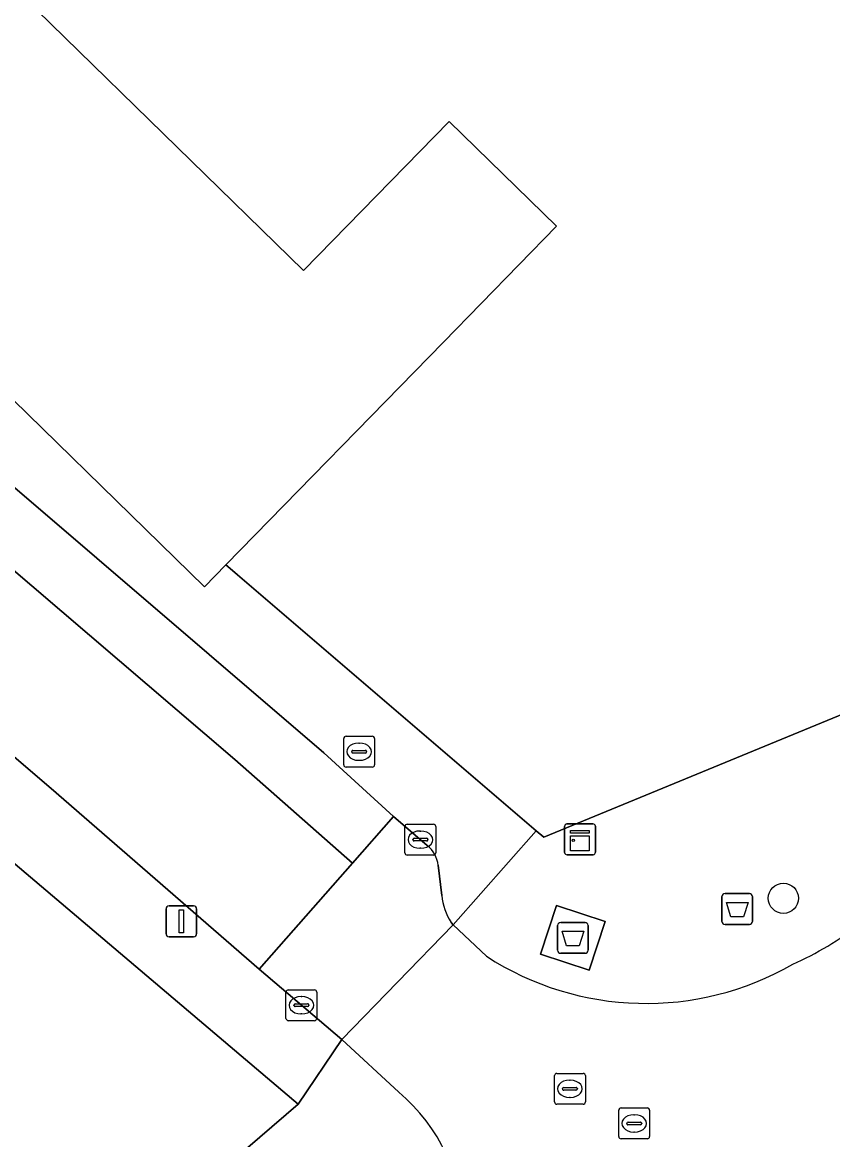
# Model space of a CAD drawing. Extents: x 160377 to 161131, y 383938 to 384853.
# Drawn here: x 160778.8 to 160805.09, y 384724.15 to 384760.36 of the extents above; entities that cross this region are included whole.
import ezdxf

# ---------------------------------------------------------------- set-up
doc = ezdxf.new("R2010")
doc.units = 0
for name, color, linetype in [('IMGEO_Afval_apart_plaats', 7, 'Continuous'), ('IMGEO_Afvalbak', 7, 'Continuous'), ('IMGEO_Boom', 7, 'Continuous'), ('IMGEO_Brandkraan', 7, 'Continuous'), ('IMGEO_Erf', 7, 'Continuous'), ('IMGEO_Kast', 7, 'Continuous'), ('IMGEO_Kolk', 7, 'Continuous'), ('IMGEO_Lichtmast', 7, 'Continuous'), ('IMGEO_Pand', 7, 'Continuous'), ('IMGEO_Parkeervlak_gesloten', 7, 'Continuous'), ('IMGEO_Rijbaan_lokaal_gesloten', 7, 'Continuous'), ('IMGEO_Rijbaan_lokaal_open', 7, 'Continuous'), ('IMGEO_Rioolput', 7, 'Continuous'), ('IMGEO_Voetpad_gesloten', 7, 'Continuous'), ('IMGEO_Voetpad_open', 7, 'Continuous')]:
    doc.layers.add(name, color=color, linetype=linetype)

msp = doc.modelspace()

# ---------------------------------------------------------------- linework, layer by layer
at = {"layer": 'IMGEO_Afval_apart_plaats'}
for p, q in [((160796.264, 384731.186), (160797.054, 384731.186)), ((160797.054, 384731.186), (160796.264, 384731.186)), ((160796.164, 384730.286), (160796.164, 384731.086)), ((160796.164, 384731.086), (160796.164, 384730.286)), ((160797.154, 384731.086), (160797.154, 384730.286)), ((160797.154, 384730.286), (160797.154, 384731.086)), ((160797.054, 384730.186), (160796.264, 384730.186)), ((160796.264, 384730.186), (160797.054, 384730.186))]:
    msp.add_line(p, q, dxfattribs=at)
msp.add_lwpolyline([(160796.307, 384730.9), (160797.011, 384730.9), (160796.862, 384730.43), (160796.456, 384730.43), (160796.307, 384730.9)], dxfattribs=at)
for centre, start, end in [((160796.264, 384731.086), 90, 180), ((160796.264, 384731.086), 90, 180), ((160797.054, 384731.086), 0, 90), ((160797.054, 384731.086), 360, 90), ((160796.264, 384730.286), 180, 270), ((160796.264, 384730.286), 180, 270), ((160797.054, 384730.286), 270, 0), ((160797.054, 384730.286), 270, 0)]:
    msp.add_arc(centre, 0.1, start, end, dxfattribs=at)
at = {"layer": 'IMGEO_Afvalbak'}
for p, q in [((160801.494, 384731.222), (160801.494, 384732.022)), ((160801.494, 384732.022), (160801.494, 384731.222)), ((160801.594, 384732.122), (160802.384, 384732.122)), ((160802.384, 384732.122), (160801.594, 384732.122)), ((160802.484, 384732.022), (160802.484, 384731.222)), ((160802.484, 384731.222), (160802.484, 384732.022)), ((160802.384, 384731.122), (160801.594, 384731.122)), ((160801.594, 384731.122), (160802.384, 384731.122))]:
    msp.add_line(p, q, dxfattribs=at)
msp.add_lwpolyline([(160801.637, 384731.836), (160802.341, 384731.836), (160802.192, 384731.366), (160801.786, 384731.366), (160801.637, 384731.836)], dxfattribs=at)
for centre, start, end in [((160801.594, 384732.022), 90, 180), ((160801.594, 384732.022), 90, 180), ((160802.384, 384732.022), 0, 90), ((160802.384, 384732.022), 360, 90), ((160801.594, 384731.222), 180, 270), ((160801.594, 384731.222), 180, 270), ((160802.384, 384731.222), 270, 0), ((160802.384, 384731.222), 270, 0)]:
    msp.add_arc(centre, 0.1, start, end, dxfattribs=at)
at = {"layer": 'IMGEO_Boom'}
msp.add_circle((160803.487, 384731.969), 0.489, dxfattribs=at)
at = {"layer": 'IMGEO_Brandkraan'}
for p, q in [((160789.226, 384736.295), (160789.226, 384737.147)), ((160789.301, 384737.221), (160790.153, 384737.221)), ((160789.714, 384737.001), (160789.739, 384737.001)), ((160790.227, 384737.147), (160790.227, 384736.295)), ((160789.485, 384736.715), (160789.485, 384736.727)), ((160789.923, 384736.678), (160789.525, 384736.678)), ((160789.528, 384736.764), (160789.926, 384736.764)), ((160789.969, 384736.727), (160789.969, 384736.715)), ((160789.737, 384736.441), (160789.712, 384736.441)), ((160790.153, 384736.221), (160789.301, 384736.221))]:
    msp.add_line(p, q, dxfattribs=at)
for points in [[(160789.226, 384736.295), (160789.226, 384737.147)], [(160789.301, 384737.221), (160790.153, 384737.221)], [(160790.227, 384737.147), (160790.227, 384736.295)], [(160790.153, 384736.221), (160789.301, 384736.221)]]:
    msp.add_lwpolyline(points, dxfattribs=at)
for centre, radius, start, end in [((160789.303, 384737.145), 0.0765, 91.552, 178.448), ((160789.303, 384737.145), 0.0765, 91.552, 178.448), ((160790.151, 384737.145), 0.0765, 1.552, 88.448), ((160790.151, 384737.145), 0.0765, 1.552, 88.448), ((160789.525, 384736.724), 0.0403, 85.8775, 175.7526), ((160789.522, 384736.714), 0.0366, 178.938, 274.7102), ((160789.926, 384736.721), 0.043, 264.8664, 352.4533), ((160789.93, 384736.726), 0.0386, 1.7309, 96.639), ((160789.303, 384736.297), 0.0765, 181.552, 268.448), ((160789.303, 384736.297), 0.0765, 181.552, 268.448), ((160790.151, 384736.297), 0.0765, 271.552, 358.448), ((160790.151, 384736.297), 0.0765, 271.552, 358.448)]:
    msp.add_arc(centre, radius, start, end, dxfattribs=at)
for centre, major_axis, ratio, start_param, end_param in [((160789.713, 384736.721), (-0.387, 0.002), 0.722429, 4.712389, 7.853982), ((160789.738, 384736.721), (-0.39, 0.002), 0.717154, 1.570796, 4.712389)]:
    msp.add_ellipse(centre, major_axis=major_axis, ratio=ratio, start_param=start_param, end_param=end_param, dxfattribs=at)
at = {"layer": 'IMGEO_Erf'}
msp.add_lwpolyline([(160771.518, 384768.323), (160787.92, 384752.317), (160792.643, 384757.154), (160796.125, 384753.754), (160792.459, 384750), (160785.408, 384742.778), (160795.472, 384734.16), (160795.715, 384733.952), (160826.038, 384746.431), (160825.98, 384746.574), (160824.587, 384750), (160822.959, 384754.004), (160821.884, 384756.648), (160825.645, 384758.177), (160826.337, 384756.473), (160828.796, 384757.472), (160829.178, 384756.532), (160830.288, 384756.983), (160837.596, 384759.954)], dxfattribs=at)
at = {"layer": 'IMGEO_Kast'}
for p, q in [((160796.392, 384733.454), (160796.392, 384734.295)), ((160796.392, 384734.295), (160796.392, 384733.454)), ((160796.467, 384734.379), (160797.308, 384734.379)), ((160797.308, 384734.379), (160796.467, 384734.379)), ((160797.392, 384734.304), (160797.392, 384733.463)), ((160797.392, 384733.463), (160797.392, 384734.304)), ((160797.317, 384733.379), (160796.476, 384733.379)), ((160796.476, 384733.379), (160797.317, 384733.379))]:
    msp.add_line(p, q, dxfattribs=at)
for points in [[(160796.587, 384734.169), (160797.187, 384734.169), (160797.187, 384734.084), (160796.587, 384734.084), (160796.587, 384734.169)], [(160796.587, 384733.994), (160797.187, 384733.994), (160797.187, 384733.505), (160796.587, 384733.505), (160796.587, 384733.994)]]:
    msp.add_lwpolyline(points, dxfattribs=at)
msp.add_circle((160796.671, 384733.843), 0.0377, dxfattribs=at)
for centre, start, end in [((160796.47, 384734.301), 92.4484, 184.2845), ((160796.47, 384734.301), 92.4484, 184.2845), ((160797.314, 384734.301), 2.4484, 94.2845), ((160797.314, 384734.301), 2.4484, 94.2845), ((160796.47, 384733.457), 182.4484, 274.2845), ((160796.47, 384733.457), 182.4484, 274.2845), ((160797.314, 384733.457), 272.4484, 4.2845), ((160797.314, 384733.457), 272.4484, 4.2845)]:
    msp.add_arc(centre, 0.0779, start, end, dxfattribs=at)
at = {"layer": 'IMGEO_Kolk'}
for p, q in [((160791.213, 384733.444), (160791.213, 384734.296)), ((160791.288, 384734.37), (160792.14, 384734.37)), ((160791.701, 384734.15), (160791.726, 384734.15)), ((160792.214, 384734.296), (160792.214, 384733.444)), ((160791.472, 384733.864), (160791.472, 384733.876)), ((160791.91, 384733.827), (160791.512, 384733.827)), ((160791.515, 384733.913), (160791.913, 384733.913)), ((160791.956, 384733.876), (160791.956, 384733.864)), ((160792.14, 384733.37), (160791.288, 384733.37)), ((160791.724, 384733.59), (160791.699, 384733.59)), ((160787.429, 384729.002), (160788.281, 384729.002)), ((160787.354, 384728.076), (160787.354, 384728.928)), ((160787.842, 384728.782), (160787.867, 384728.782)), ((160788.355, 384728.928), (160788.355, 384728.076)), ((160787.613, 384728.496), (160787.613, 384728.508)), ((160788.051, 384728.459), (160787.653, 384728.459)), ((160787.656, 384728.545), (160788.054, 384728.545)), ((160788.097, 384728.508), (160788.097, 384728.496)), ((160788.281, 384728.002), (160787.429, 384728.002)), ((160787.865, 384728.222), (160787.84, 384728.222))]:
    msp.add_line(p, q, dxfattribs=at)
for points in [[(160791.213, 384733.444), (160791.213, 384734.296)], [(160791.288, 384734.37), (160792.14, 384734.37)], [(160792.214, 384734.296), (160792.214, 384733.444)], [(160792.14, 384733.37), (160791.288, 384733.37)], [(160787.429, 384729.002), (160788.281, 384729.002)], [(160787.354, 384728.076), (160787.354, 384728.928)], [(160788.355, 384728.928), (160788.355, 384728.076)], [(160788.281, 384728.002), (160787.429, 384728.002)]]:
    msp.add_lwpolyline(points, dxfattribs=at)
for centre, radius, start, end in [((160791.29, 384734.294), 0.0765, 91.552, 178.448), ((160791.29, 384734.294), 0.0765, 91.552, 178.448), ((160792.138, 384734.294), 0.0765, 1.552, 88.448), ((160792.138, 384734.294), 0.0765, 1.552, 88.448), ((160791.512, 384733.873), 0.0403, 85.8775, 175.7526), ((160791.509, 384733.863), 0.0366, 178.938, 274.7102), ((160791.913, 384733.87), 0.043, 264.8664, 352.4533), ((160791.917, 384733.875), 0.0386, 1.7309, 96.639), ((160791.29, 384733.446), 0.0765, 181.552, 268.448), ((160791.29, 384733.446), 0.0765, 181.552, 268.448), ((160792.138, 384733.446), 0.0765, 271.552, 358.448), ((160792.138, 384733.446), 0.0765, 271.552, 358.448), ((160787.431, 384728.926), 0.0765, 91.552, 178.448), ((160787.431, 384728.926), 0.0765, 91.552, 178.448), ((160788.279, 384728.926), 0.0765, 1.552, 88.448), ((160788.279, 384728.926), 0.0765, 1.552, 88.448), ((160787.653, 384728.505), 0.0403, 85.8775, 175.7526), ((160787.65, 384728.495), 0.0366, 178.938, 274.7102), ((160788.054, 384728.502), 0.043, 264.8664, 352.4533), ((160788.058, 384728.507), 0.0386, 1.7309, 96.639), ((160787.431, 384728.078), 0.0765, 181.552, 268.448), ((160787.431, 384728.078), 0.0765, 181.552, 268.448), ((160788.279, 384728.078), 0.0765, 271.552, 358.448), ((160788.279, 384728.078), 0.0765, 271.552, 358.448)]:
    msp.add_arc(centre, radius, start, end, dxfattribs=at)
for centre, major_axis, ratio, start_param, end_param in [((160791.7, 384733.87), (-0.387, 0.002), 0.722429, 4.712389, 7.853982), ((160791.725, 384733.87), (-0.39, 0.002), 0.717154, 1.570796, 4.712389), ((160787.841, 384728.502), (-0.387, 0.002), 0.722429, 4.712389, 7.853982), ((160787.866, 384728.502), (-0.39, 0.002), 0.717154, 1.570796, 4.712389)]:
    msp.add_ellipse(centre, major_axis=major_axis, ratio=ratio, start_param=start_param, end_param=end_param, dxfattribs=at)
at = {"layer": 'IMGEO_Lichtmast'}
for p, q in [((160783.465, 384730.822), (160783.465, 384731.622)), ((160783.465, 384731.622), (160783.465, 384730.822)), ((160783.565, 384731.722), (160784.355, 384731.722)), ((160784.355, 384731.722), (160783.565, 384731.722)), ((160784.455, 384731.622), (160784.455, 384730.822)), ((160784.455, 384730.822), (160784.455, 384731.622)), ((160784.355, 384730.722), (160783.565, 384730.722)), ((160783.565, 384730.722), (160784.355, 384730.722))]:
    msp.add_line(p, q, dxfattribs=at)
msp.add_lwpolyline([(160783.885, 384731.597), (160784.035, 384731.597), (160784.035, 384730.847), (160783.885, 384730.847), (160783.885, 384731.597)], dxfattribs=at)
for centre, start, end in [((160783.565, 384731.622), 90, 180), ((160783.565, 384731.622), 90, 180), ((160784.355, 384731.622), 0, 90), ((160784.355, 384731.622), 360, 90), ((160783.565, 384730.822), 180, 270), ((160783.565, 384730.822), 180, 270), ((160784.355, 384730.822), 270, 0), ((160784.355, 384730.822), 270, 0)]:
    msp.add_arc(centre, 0.1, start, end, dxfattribs=at)
at = {"layer": 'IMGEO_Pand'}
for points in [[(160768.128, 384758.246), (160770.83, 384755.611), (160776.582, 384750), (160784.71, 384742.064), (160785.408, 384742.778), (160792.459, 384750), (160796.125, 384753.754), (160792.643, 384757.154), (160787.92, 384752.317), (160771.518, 384768.323), (160768.282, 384765.082), (160764.749, 384761.543), (160764.856, 384761.438)], [(160772.584, 384738.148), (160766.767, 384731.281), (160777.23, 384722.416), (160774.593, 384720.151), (160777.636, 384716.609), (160787.751, 384725.299)]]:
    msp.add_lwpolyline(points, close=True, dxfattribs=at)
at = {"layer": 'IMGEO_Parkeervlak_gesloten'}
msp.add_lwpolyline([(160773.845, 384749.301), (160772.697, 384747.94), (160772.516, 384747.725), (160785.693, 384736.467), (160789.507, 384733.107), (160790.843, 384734.624), (160788.584, 384736.679)], close=True, dxfattribs=at)
at = {"layer": 'IMGEO_Rijbaan_lokaal_gesloten'}
msp.add_lwpolyline([(160773.845, 384749.301), (160773.179, 384749.871), (160772.03, 384748.503), (160768.91, 384744.787), (160777.391, 384737.53), (160779.734, 384735.525), (160786.48, 384729.672), (160789.507, 384733.107), (160785.693, 384736.467), (160772.516, 384747.725), (160772.697, 384747.94)], close=True, dxfattribs=at)
at = {"layer": 'IMGEO_Rijbaan_lokaal_open'}
for points in [[(160791.938, 384733.676), (160790.843, 384734.624), (160789.507, 384733.107), (160786.48, 384729.672), (160789.165, 384727.388), (160792.777, 384731.112)], [(160792.405, 384732.061), (160792.289, 384733.04)], [(160792.777, 384731.112), (160792.711, 384731.188)], [(160793.853, 384730.09), (160792.777, 384731.112), (160789.165, 384727.388), (160791.016, 384725.682)]]:
    msp.add_lwpolyline(points, dxfattribs=at)
for centre, radius, start, end in [((160791.359, 384732.941), 0.936, 6.0495, 51.7379), ((160794.3, 384732.235), 1.903, 185.2463, 213.3864), ((160799.193, 384740.034), 11.192, 294.2445, 307.368), ((160799.035, 384738.105), 9.544, 237.1152, 299.8754), ((160787.224, 384721.194), 5.876, 310.4128, 49.8045)]:
    msp.add_arc(centre, radius, start, end, dxfattribs=at)
at = {"layer": 'IMGEO_Rioolput'}
for p, q in [((160796.063, 384725.368), (160796.063, 384726.22)), ((160796.138, 384726.294), (160796.99, 384726.294)), ((160797.064, 384726.22), (160797.064, 384725.368)), ((160796.322, 384725.788), (160796.322, 384725.8)), ((160796.76, 384725.751), (160796.362, 384725.751)), ((160796.365, 384725.837), (160796.763, 384725.837)), ((160796.551, 384726.074), (160796.576, 384726.074)), ((160796.806, 384725.8), (160796.806, 384725.788)), ((160796.574, 384725.514), (160796.549, 384725.514)), ((160796.99, 384725.294), (160796.138, 384725.294)), ((160798.148, 384724.246), (160798.148, 384725.098)), ((160798.223, 384725.172), (160799.075, 384725.172)), ((160799.149, 384725.098), (160799.149, 384724.246)), ((160798.407, 384724.666), (160798.407, 384724.678)), ((160798.45, 384724.715), (160798.848, 384724.715)), ((160798.636, 384724.952), (160798.661, 384724.952)), ((160798.891, 384724.678), (160798.891, 384724.666)), ((160798.845, 384724.629), (160798.447, 384724.629)), ((160798.659, 384724.392), (160798.634, 384724.392)), ((160799.075, 384724.172), (160798.223, 384724.172))]:
    msp.add_line(p, q, dxfattribs=at)
for points in [[(160796.063, 384725.368), (160796.063, 384726.22)], [(160796.138, 384726.294), (160796.99, 384726.294)], [(160797.064, 384726.22), (160797.064, 384725.368)], [(160796.99, 384725.294), (160796.138, 384725.294)], [(160798.148, 384724.246), (160798.148, 384725.098)], [(160798.223, 384725.172), (160799.075, 384725.172)], [(160799.149, 384725.098), (160799.149, 384724.246)], [(160799.075, 384724.172), (160798.223, 384724.172)]]:
    msp.add_lwpolyline(points, dxfattribs=at)
for centre, radius, start, end in [((160796.14, 384726.218), 0.0765, 91.552, 178.448), ((160796.14, 384726.218), 0.0765, 91.552, 178.448), ((160796.988, 384726.218), 0.0765, 1.552, 88.448), ((160796.988, 384726.218), 0.0765, 1.552, 88.448), ((160796.362, 384725.797), 0.0403, 85.8775, 175.7526), ((160796.359, 384725.787), 0.0366, 178.938, 274.7102), ((160796.763, 384725.794), 0.043, 264.8664, 352.4533), ((160796.767, 384725.799), 0.0386, 1.7309, 96.639), ((160796.14, 384725.37), 0.0765, 181.552, 268.448), ((160796.14, 384725.37), 0.0765, 181.552, 268.448), ((160796.988, 384725.37), 0.0765, 271.552, 358.448), ((160796.988, 384725.37), 0.0765, 271.552, 358.448), ((160798.225, 384725.096), 0.0765, 91.552, 178.448), ((160798.225, 384725.096), 0.0765, 91.552, 178.448), ((160799.073, 384725.096), 0.0765, 1.552, 88.448), ((160799.073, 384725.096), 0.0765, 1.552, 88.448), ((160798.447, 384724.675), 0.0403, 85.8775, 175.7526), ((160798.444, 384724.665), 0.0366, 178.938, 274.7102), ((160798.848, 384724.672), 0.043, 264.8664, 352.4533), ((160798.852, 384724.677), 0.0386, 1.7309, 96.639), ((160798.225, 384724.248), 0.0765, 181.552, 268.448), ((160798.225, 384724.248), 0.0765, 181.552, 268.448), ((160799.073, 384724.248), 0.0765, 271.552, 358.448), ((160799.073, 384724.248), 0.0765, 271.552, 358.448)]:
    msp.add_arc(centre, radius, start, end, dxfattribs=at)
for centre, major_axis, ratio, start_param, end_param in [((160796.55, 384725.794), (-0.387, 0.002), 0.722429, 4.712389, 7.853982), ((160796.575, 384725.794), (-0.39, 0.002), 0.717154, 1.570796, 4.712389), ((160798.635, 384724.672), (-0.387, 0.002), 0.722429, 4.712389, 7.853982), ((160798.66, 384724.672), (-0.39, 0.002), 0.717154, 1.570796, 4.712389)]:
    msp.add_ellipse(centre, major_axis=major_axis, ratio=ratio, start_param=start_param, end_param=end_param, dxfattribs=at)
at = {"layer": 'IMGEO_Voetpad_gesloten'}
msp.add_lwpolyline([(160797.705, 384731.213), (160796.128, 384731.73), (160795.613, 384730.158), (160797.19, 384729.641)], close=True, dxfattribs=at)
at = {"layer": 'IMGEO_Voetpad_open'}
for points in [[(160879.543, 384766.256), (160876.349, 384766.863), (160868.156, 384763.572), (160864.813, 384762.229), (160859.89, 384760.251), (160848.836, 384755.81), (160847.927, 384755.425), (160840.612, 384752.475), (160834.475, 384750), (160833.296, 384749.525), (160825.98, 384746.574), (160826.038, 384746.431), (160795.715, 384733.952), (160795.472, 384734.16), (160792.777, 384731.112), (160793.853, 384730.09)], [(160776.582, 384750), (160770.83, 384755.611), (160768.938, 384753.508), (160769.604, 384752.935), (160771.078, 384751.669), (160773.028, 384750), (160773.179, 384749.871), (160773.845, 384749.301), (160788.584, 384736.679), (160790.843, 384734.624), (160791.938, 384733.676)], [(160792.711, 384731.188), (160792.777, 384731.112), (160795.472, 384734.16), (160785.408, 384742.778), (160784.71, 384742.064), (160776.582, 384750)], [(160792.289, 384733.04), (160792.405, 384732.061)], [(160791.016, 384725.682), (160789.165, 384727.388), (160787.751, 384725.299), (160777.636, 384716.609), (160778.241, 384715.937), (160780.805, 384712.887), (160777.656, 384710.177), (160775.005, 384713.189), (160771.946, 384710.593), (160774.543, 384707.557), (160768.916, 384702.739), (160766.33, 384705.795), (160764.82, 384704.513), (160767.389, 384701.434), (160741.85, 384679.645), (160739.267, 384682.699), (160738.675, 384683.373), (160735.871, 384680.867), (160737.336, 384679.16), (160737.593, 384678.861)]]:
    msp.add_lwpolyline(points, dxfattribs=at)
for points in [[(160786.48, 384729.672), (160779.734, 384735.525), (160777.391, 384737.53), (160768.91, 384744.787), (160766.753, 384746.632), (160764, 384748.988), (160762.372, 384746.981), (160766.517, 384743.405), (160767.305, 384742.733), (160771.474, 384739.139), (160772.584, 384738.148), (160787.751, 384725.299), (160789.165, 384727.388)], [(160797.705, 384731.213), (160797.19, 384729.641), (160795.613, 384730.158), (160796.128, 384731.73)]]:
    msp.add_lwpolyline(points, close=True, dxfattribs=at)
for centre, radius, start, end in [((160791.359, 384732.941), 0.936, 6.0495, 51.7379), ((160794.3, 384732.235), 1.903, 185.2463, 213.3864), ((160799.193, 384740.034), 11.192, 294.2445, 307.368), ((160799.035, 384738.105), 9.544, 237.1152, 299.8754), ((160787.224, 384721.194), 5.876, 310.4128, 49.8045)]:
    msp.add_arc(centre, radius, start, end, dxfattribs=at)

doc.saveas('drawing.dxf')
